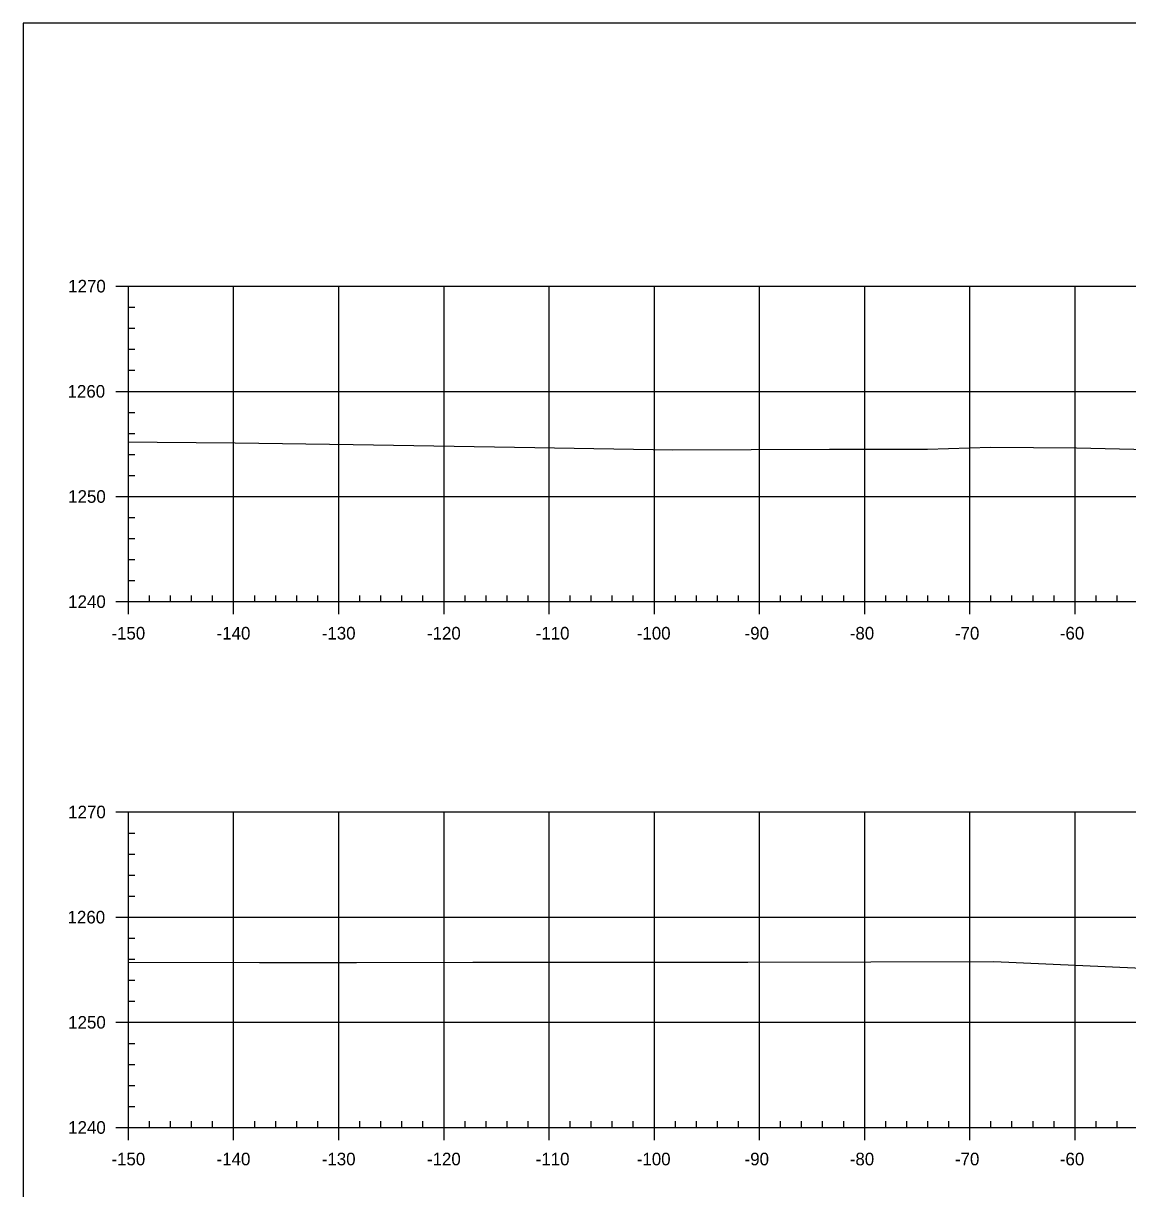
# Model space of a CAD drawing. Extents: x 659657 to 668193, y 633084 to 648639.
# Drawn here: x 666452.5 to 666557.5, y 643611.6 to 643722.4 of the extents above; entities that cross this region are included whole.
import ezdxf

# ---------------------------------------------------------------- set-up
doc = ezdxf.new("R2010")
doc.units = 0
for name, color, linetype in [('R_Axis', 7, 'Continuous'), ('R_Axis Annot', 7, 'Continuous'), ('R_Exist Surface', 7, 'Continuous'), ('R_Grid', 7, 'Continuous'), ('T_SIGNAL CONTROL CABINET', 7, 'Continuous')]:
    doc.layers.add(name, color=color, linetype=linetype)

msp = doc.modelspace()

# ---------------------------------------------------------------- linework, layer by layer
at = {"layer": 'R_Axis'}
for p, q in [((666461.31, 643697.39), (666463.71, 643697.39)), ((666462.51, 643667.39), (666462.51, 643697.39)), ((666462.51, 643695.39), (666463.11, 643695.39)), ((666462.51, 643693.39), (666463.11, 643693.39)), ((666462.51, 643691.39), (666463.11, 643691.39)), ((666462.51, 643689.39), (666463.11, 643689.39)), ((666461.31, 643687.39), (666463.71, 643687.39)), ((666462.51, 643685.39), (666463.11, 643685.39)), ((666462.51, 643683.39), (666463.11, 643683.39)), ((666462.51, 643681.39), (666463.11, 643681.39)), ((666462.51, 643679.39), (666463.11, 643679.39)), ((666461.31, 643677.39), (666463.71, 643677.39)), ((666462.51, 643675.39), (666463.11, 643675.39)), ((666462.51, 643673.39), (666463.11, 643673.39)), ((666462.51, 643671.39), (666463.11, 643671.39)), ((666462.51, 643669.39), (666463.11, 643669.39)), ((666462.51, 643666.19), (666462.51, 643668.59)), ((666472.51, 643666.19), (666472.51, 643668.59)), ((666482.51, 643666.19), (666482.51, 643668.59)), ((666492.51, 643666.19), (666492.51, 643668.59)), ((666502.51, 643666.19), (666502.51, 643668.59)), ((666512.51, 643666.19), (666512.51, 643668.59)), ((666522.51, 643666.19), (666522.51, 643668.59)), ((666532.51, 643666.19), (666532.51, 643668.59)), ((666542.51, 643666.19), (666542.51, 643668.59)), ((666552.51, 643666.19), (666552.51, 643668.59)), ((666464.51, 643667.39), (666464.51, 643667.99)), ((666466.51, 643667.39), (666466.51, 643667.99)), ((666468.51, 643667.39), (666468.51, 643667.99)), ((666470.51, 643667.39), (666470.51, 643667.99)), ((666474.51, 643667.39), (666474.51, 643667.99)), ((666476.51, 643667.39), (666476.51, 643667.99)), ((666478.51, 643667.39), (666478.51, 643667.99)), ((666480.51, 643667.39), (666480.51, 643667.99)), ((666484.51, 643667.39), (666484.51, 643667.99)), ((666486.51, 643667.39), (666486.51, 643667.99)), ((666488.51, 643667.39), (666488.51, 643667.99)), ((666490.51, 643667.39), (666490.51, 643667.99)), ((666494.51, 643667.39), (666494.51, 643667.99)), ((666496.51, 643667.39), (666496.51, 643667.99)), ((666498.51, 643667.39), (666498.51, 643667.99)), ((666500.51, 643667.39), (666500.51, 643667.99)), ((666504.51, 643667.39), (666504.51, 643667.99)), ((666506.51, 643667.39), (666506.51, 643667.99)), ((666508.51, 643667.39), (666508.51, 643667.99)), ((666510.51, 643667.39), (666510.51, 643667.99)), ((666514.51, 643667.39), (666514.51, 643667.99)), ((666516.51, 643667.39), (666516.51, 643667.99)), ((666518.51, 643667.39), (666518.51, 643667.99)), ((666520.51, 643667.39), (666520.51, 643667.99)), ((666524.51, 643667.39), (666524.51, 643667.99)), ((666526.51, 643667.39), (666526.51, 643667.99)), ((666528.51, 643667.39), (666528.51, 643667.99)), ((666530.51, 643667.39), (666530.51, 643667.99)), ((666534.51, 643667.39), (666534.51, 643667.99)), ((666536.51, 643667.39), (666536.51, 643667.99)), ((666538.51, 643667.39), (666538.51, 643667.99)), ((666540.51, 643667.39), (666540.51, 643667.99)), ((666544.51, 643667.39), (666544.51, 643667.99)), ((666546.51, 643667.39), (666546.51, 643667.99)), ((666548.51, 643667.39), (666548.51, 643667.99)), ((666550.51, 643667.39), (666550.51, 643667.99)), ((666554.51, 643667.39), (666554.51, 643667.99)), ((666556.51, 643667.39), (666556.51, 643667.99)), ((666461.31, 643667.39), (666463.71, 643667.39)), ((666462.51, 643667.39), (666762.51, 643667.39)), ((666461.31, 643647.39), (666463.71, 643647.39)), ((666462.51, 643617.39), (666462.51, 643647.39)), ((666462.51, 643645.39), (666463.11, 643645.39)), ((666462.51, 643643.39), (666463.11, 643643.39)), ((666462.51, 643641.39), (666463.11, 643641.39)), ((666462.51, 643639.39), (666463.11, 643639.39)), ((666461.31, 643637.39), (666463.71, 643637.39)), ((666462.51, 643635.39), (666463.11, 643635.39)), ((666462.51, 643633.39), (666463.11, 643633.39)), ((666462.51, 643631.39), (666463.11, 643631.39)), ((666462.51, 643629.39), (666463.11, 643629.39)), ((666461.31, 643627.39), (666463.71, 643627.39)), ((666462.51, 643625.39), (666463.11, 643625.39)), ((666462.51, 643623.39), (666463.11, 643623.39)), ((666462.51, 643621.39), (666463.11, 643621.39)), ((666462.51, 643619.39), (666463.11, 643619.39)), ((666462.51, 643616.19), (666462.51, 643618.59)), ((666464.51, 643617.39), (666464.51, 643617.99)), ((666466.51, 643617.39), (666466.51, 643617.99)), ((666468.51, 643617.39), (666468.51, 643617.99)), ((666470.51, 643617.39), (666470.51, 643617.99)), ((666472.51, 643616.19), (666472.51, 643618.59)), ((666474.51, 643617.39), (666474.51, 643617.99)), ((666476.51, 643617.39), (666476.51, 643617.99)), ((666478.51, 643617.39), (666478.51, 643617.99)), ((666480.51, 643617.39), (666480.51, 643617.99)), ((666482.51, 643616.19), (666482.51, 643618.59)), ((666484.51, 643617.39), (666484.51, 643617.99)), ((666486.51, 643617.39), (666486.51, 643617.99)), ((666488.51, 643617.39), (666488.51, 643617.99)), ((666490.51, 643617.39), (666490.51, 643617.99)), ((666492.51, 643616.19), (666492.51, 643618.59)), ((666494.51, 643617.39), (666494.51, 643617.99)), ((666496.51, 643617.39), (666496.51, 643617.99)), ((666498.51, 643617.39), (666498.51, 643617.99)), ((666500.51, 643617.39), (666500.51, 643617.99)), ((666502.51, 643616.19), (666502.51, 643618.59)), ((666504.51, 643617.39), (666504.51, 643617.99)), ((666506.51, 643617.39), (666506.51, 643617.99)), ((666508.51, 643617.39), (666508.51, 643617.99)), ((666510.51, 643617.39), (666510.51, 643617.99)), ((666512.51, 643616.19), (666512.51, 643618.59)), ((666514.51, 643617.39), (666514.51, 643617.99)), ((666516.51, 643617.39), (666516.51, 643617.99)), ((666518.51, 643617.39), (666518.51, 643617.99)), ((666520.51, 643617.39), (666520.51, 643617.99)), ((666522.51, 643616.19), (666522.51, 643618.59)), ((666524.51, 643617.39), (666524.51, 643617.99)), ((666526.51, 643617.39), (666526.51, 643617.99)), ((666528.51, 643617.39), (666528.51, 643617.99)), ((666530.51, 643617.39), (666530.51, 643617.99)), ((666532.51, 643616.19), (666532.51, 643618.59)), ((666534.51, 643617.39), (666534.51, 643617.99)), ((666536.51, 643617.39), (666536.51, 643617.99)), ((666538.51, 643617.39), (666538.51, 643617.99)), ((666540.51, 643617.39), (666540.51, 643617.99)), ((666542.51, 643616.19), (666542.51, 643618.59)), ((666544.51, 643617.39), (666544.51, 643617.99)), ((666546.51, 643617.39), (666546.51, 643617.99)), ((666548.51, 643617.39), (666548.51, 643617.99)), ((666550.51, 643617.39), (666550.51, 643617.99)), ((666552.51, 643616.19), (666552.51, 643618.59)), ((666554.51, 643617.39), (666554.51, 643617.99)), ((666556.51, 643617.39), (666556.51, 643617.99)), ((666461.31, 643617.39), (666463.71, 643617.39)), ((666462.51, 643617.39), (666762.51, 643617.39))]:
    msp.add_line(p, q, dxfattribs=at)
at = {"layer": 'R_Exist Surface'}
for points in [[(666462.51, 643682.6), (666465.25, 643682.57), (666472.67, 643682.49), (666483.88, 643682.34), (666501.13, 643682.06), (666514.28, 643681.84), (666529.16, 643681.88), (666532.68, 643681.88), (666538.48, 643681.89), (666544.46, 643682.08), (666552.66, 643682.02), (666569.03, 643681.64)], [(666462.51, 643633.11), (666474.97, 643633.08), (666484.19, 643633.09), (666495.24, 643633.11), (666516.59, 643633.11), (666521.4, 643633.11), (666544.78, 643633.17), (666561, 643632.44)]]:
    msp.add_lwpolyline(points, dxfattribs=at)
at = {"layer": 'R_Grid'}
for p, q in [((666462.51, 643697.39), (666762.51, 643697.39)), ((666462.51, 643667.39), (666462.51, 643697.39)), ((666472.51, 643667.39), (666472.51, 643697.39)), ((666482.51, 643667.39), (666482.51, 643697.39)), ((666492.51, 643667.39), (666492.51, 643697.39)), ((666502.51, 643667.39), (666502.51, 643697.39)), ((666512.51, 643667.39), (666512.51, 643697.39)), ((666522.51, 643667.39), (666522.51, 643697.39)), ((666532.51, 643667.39), (666532.51, 643697.39)), ((666542.51, 643667.39), (666542.51, 643697.39)), ((666552.51, 643667.39), (666552.51, 643697.39)), ((666462.51, 643687.39), (666762.51, 643687.39)), ((666462.51, 643677.39), (666762.51, 643677.39)), ((666462.51, 643667.39), (666762.51, 643667.39)), ((666462.51, 643647.39), (666762.51, 643647.39)), ((666462.51, 643617.39), (666462.51, 643647.39)), ((666472.51, 643617.39), (666472.51, 643647.39)), ((666482.51, 643617.39), (666482.51, 643647.39)), ((666492.51, 643617.39), (666492.51, 643647.39)), ((666502.51, 643617.39), (666502.51, 643647.39)), ((666512.51, 643617.39), (666512.51, 643647.39)), ((666522.51, 643617.39), (666522.51, 643647.39)), ((666532.51, 643617.39), (666532.51, 643647.39)), ((666542.51, 643617.39), (666542.51, 643647.39)), ((666552.51, 643617.39), (666552.51, 643647.39)), ((666462.51, 643637.39), (666762.51, 643637.39)), ((666462.51, 643627.39), (666762.51, 643627.39)), ((666462.51, 643617.39), (666762.51, 643617.39))]:
    msp.add_line(p, q, dxfattribs=at)
at = {"layer": 'T_SIGNAL CONTROL CABINET'}
msp.add_lwpolyline([(666452.51, 643502.39), (666792.51, 643502.39), (666792.51, 643722.39), (666452.51, 643722.39)], close=True, dxfattribs=at)

# ---------------------------------------------------------------- texts
at = {"layer": 'R_Axis Annot'}
for s, p in [('1270', (666456.78, 643696.79)), ('1260', (666456.72, 643686.79)), ('1250', (666456.78, 643676.79)), ('1240', (666456.78, 643666.79)), ('-150', (666460.89, 643663.79)), ('-140', (666470.89, 643663.79)), ('-130', (666480.89, 643663.79)), ('-120', (666490.89, 643663.79)), ('-110', (666501.23, 643663.79)), ('-100', (666510.84, 643663.79)), ('-90', (666521.09, 643663.79)), ('-80', (666531.09, 643663.79)), ('-70', (666541.09, 643663.79)), ('-60', (666551.06, 643663.79)), ('1270', (666456.78, 643646.79)), ('1260', (666456.72, 643636.79)), ('1250', (666456.78, 643626.79)), ('1240', (666456.78, 643616.79)), ('-150', (666460.89, 643613.79)), ('-140', (666470.89, 643613.79)), ('-130', (666480.89, 643613.79)), ('-120', (666490.89, 643613.79)), ('-110', (666501.23, 643613.79)), ('-100', (666510.84, 643613.79)), ('-90', (666521.09, 643613.79)), ('-80', (666531.09, 643613.79)), ('-70', (666541.09, 643613.79)), ('-60', (666551.06, 643613.79))]:
    msp.add_text(s, height=1.2, dxfattribs=at).set_placement(p)

doc.saveas('drawing.dxf')
